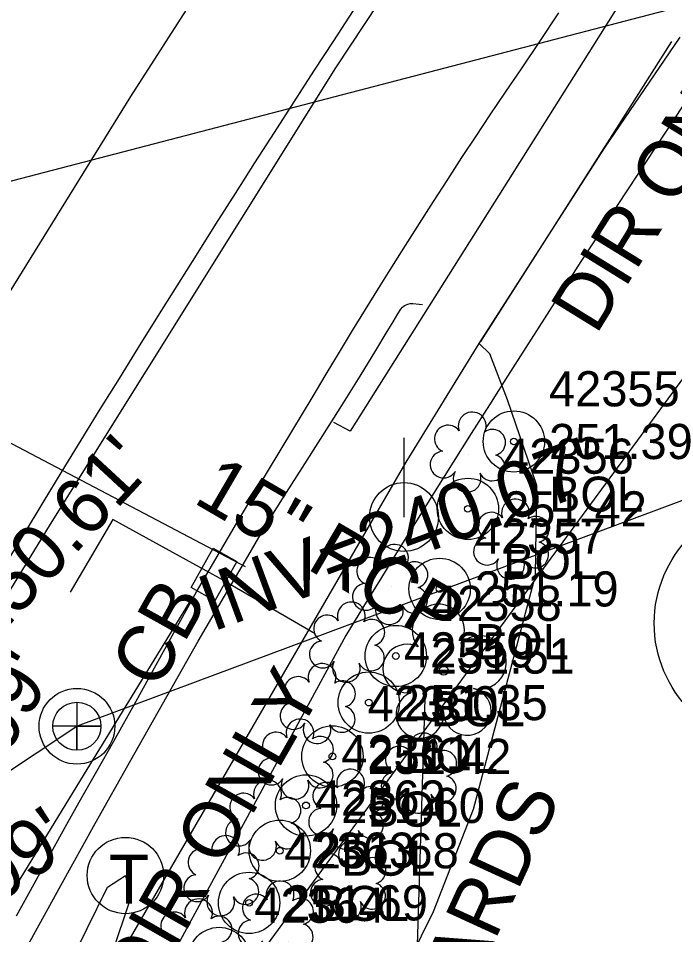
# Model space of a CAD drawing. Extents: x 2100323 to 2109811, y 740376 to 749755.
# Drawn here: x 2106822 to 2106868.7, y 745263.7 to 745328.9 of the extents above; entities that cross this region are included whole.
import ezdxf

# ---------------------------------------------------------------- set-up
doc = ezdxf.new("R2010")
doc.units = 0
for name, color, linetype in [('Exist Horizontal Alignment', 7, 'Continuous'), ('Exist Other Culture Located Object Leader', 7, 'Continuous'), ('Exist Other Culture Located Object Text', 7, 'Continuous'), ('Exist Other Culture Sign CELL', 7, 'Continuous'), ('Exist Other Culture Sign Cogo Comment', 7, 'Continuous'), ('Exist Other Culture Sign Cogo Elevation', 7, 'Continuous'), ('Exist Other Culture Sign Cogo Number', 7, 'Continuous'), ('Exist Property Owner Number CELL', 7, 'Continuous'), ('Exist Right of Way Line', 7, 'Continuous'), ('Exist Roads Curbs', 7, 'Continuous'), ('Exist Roads EOP', 7, 'Continuous'), ('Exist Roads EOP Other', 7, 'Continuous'), ('Exist Roads EOT', 7, 'Continuous'), ('Exist Structure Major Box Culvert or Tunnel Topo', 7, 'Continuous'), ('Exist Structure Minor Catch Basin', 7, 'Continuous'), ('Exist Structure Minor Catch Basin Text', 7, 'Continuous'), ('Exist Structure Minor Catch Basin Top Elevation', 7, 'Continuous'), ('Exist Structure Minor Pipes RCP 15 Inch', 7, 'Continuous'), ('Exist Structure Minor Pipes RCP 15 Inch Invert', 7, 'Continuous'), ('Exist Structure Minor Pipes RCP 15 Inch Leader', 7, 'Continuous'), ('Exist Structure Minor Pipes RCP 15 Inch Text', 7, 'Continuous'), ('Exist Structure Minor Pipes RCP 18 Inch', 7, 'Continuous'), ('Exist Utilities Power Pole CELL', 7, 'Continuous'), ('Exist Utilities Sanitary Sewer Manhole CELL', 7, 'Continuous'), ('Exist Utilities Sanitary Sewer Manhole Text', 7, 'Continuous'), ('Exist Utilities Sanitary Sewer UG Line', 7, 'Continuous'), ('Exist Utilities Sanitary Sewer UG Line Invert Elevation', 7, 'Continuous'), ('Exist Utilities Telephone Manhole CELL', 7, 'Continuous'), ('Exist Utilities Telephone UG Conduit SUE LOS B', 7, 'Continuous'), ('Exist Vegetation Shrub CELL', 7, 'Continuous'), ('Exist Vegetation Tree CELL', 7, 'Continuous')]:
    doc.layers.add(name, color=color, linetype=linetype)

msp = doc.modelspace()

# ---------------------------------------------------------------- linework, layer by layer
at = {"layer": 'Exist Horizontal Alignment'}
msp.add_arc((2107930.929, 744620.991), 1295.876, 134.633612, 149.260911, dxfattribs=at)
at = {"layer": 'Exist Other Culture Located Object Leader'}
msp.add_line((2106850.975, 745281.23), (2106850.375, 745262.051), dxfattribs=at)
at = {"layer": 'Exist Other Culture Sign CELL'}
for centre, radius in [((2106857.269, 745298.768), 2.18), ((2106857.269, 745298.768), 0.24), ((2106854.002, 745293.974), 2.18), ((2106854.002, 745293.974), 0.24), ((2106851.994, 745288.279), 2.18), ((2106851.994, 745288.279), 0.24), ((2106848.877, 745283.506), 2.18), ((2106848.877, 745283.506), 0.24), ((2106846.953, 745280.191), 2.18), ((2106846.953, 745280.191), 0.24), ((2106844.367, 745276.362), 2.18), ((2106844.367, 745276.362), 0.24), ((2106842.49, 745272.875), 2.18), ((2106842.49, 745272.875), 0.24), ((2106840.625, 745269.651), 2.18), ((2106840.625, 745269.651), 0.24), ((2106838.442, 745265.943), 2.18), ((2106838.442, 745265.943), 0.24), ((2106836.314, 745262.023), 2.18)]:
    msp.add_circle(centre, radius, dxfattribs=at)
at = {"layer": 'Exist Property Owner Number CELL'}
msp.add_circle((2106876, 745285.833), 8.75, dxfattribs=at)
at = {"layer": 'Exist Right of Way Line'}
msp.add_line((2106845.32, 745284.968), (2106786.086, 745175.973), dxfattribs=at)
msp.add_arc((2107930.929, 744620.991), 1272.561, 134.633612, 148.549339, dxfattribs=at)
at = {"layer": 'Exist Roads Curbs'}
msp.add_lwpolyline([(2106822.616, 745262.753), (2106825.063, 745267.187), (2106827.502, 745271.589), (2106830.03, 745276.106), (2106832.587, 745280.636), (2106834.825, 745284.559), (2106836.687, 745287.771), (2106838.178, 745290.311), (2106839.307, 745292.218), (2106840.141, 745293.604), (2106841.095, 745295.134), (2106842.238, 745296.92), (2106843.524, 745298.929), (2106844.91, 745301.128), (2106846.337, 745303.421), (2106847.452, 745305.232), (2106848.197, 745306.465), (2106848.684, 745307.285), (2106849.026, 745307.854), (2106849.245, 745308.194), (2106849.356, 745308.318), (2106849.475, 745308.418), (2106849.603, 745308.493), (2106849.739, 745308.545), (2106849.895, 745308.575), (2106850.082, 745308.585), (2106850.547, 745308.548), (2106850.775, 745308.509)], dxfattribs=at)
at = {"layer": 'Exist Roads EOP'}
msp.add_lwpolyline([(2106821.911, 745265.016), (2106823.157, 745267.307), (2106824.338, 745269.482), (2106825.474, 745271.543), (2106826.564, 745273.489), (2106827.607, 745275.322), (2106828.816, 745277.45), (2106830.403, 745280.282), (2106832.369, 745283.82), (2106834.712, 745288.063), (2106837.537, 745292.938), (2106839.753, 745296.617), (2106841.546, 745299.599), (2106842.918, 745301.884), (2106843.92, 745303.555), (2106844.863, 745305.117), (2106845.799, 745306.655), (2106846.729, 745308.167), (2106847.656, 745309.661), (2106848.601, 745311.173), (2106849.567, 745312.71), (2106850.554, 745314.273), (2106851.56, 745315.854), (2106852.568, 745317.419), (2106853.574, 745318.962), (2106854.58, 745320.483), (2106855.595, 745321.999), (2106856.683, 745323.62), (2106857.854, 745325.365), (2106859.109, 745327.232), (2106860.469, 745329.255)], dxfattribs=at)
at = {"layer": 'Exist Roads EOP Other'}
msp.add_line((2106867.838, 745334.785), (2106851.237, 745308.43), dxfattribs=at)
for points in [[(2106854.806, 745305.733), (2106863.723, 745319.639), (2106869.087, 745327.528)], [(2106854.92, 745305.881), (2106858.972, 745312.238), (2106864.752, 745321.323), (2106868.501, 745327.237)], [(2106851.237, 745308.43), (2106845.628, 745299.505), (2106844.458, 745300.128)], [(2106792.502, 745195.936), (2106799.989, 745209.408), (2106809.157, 745225.665), (2106829.576, 745262.721), (2106849.608, 745297.307), (2106854.806, 745305.733)], [(2106792.502, 745195.936), (2106796.571, 745194.678), (2106800.227, 745194.932), (2106803.999, 745195.929), (2106806.515, 745197.317), (2106810.013, 745200.745), (2106817.17, 745210.075), (2106822.24, 745216.662), (2106828.905, 745224.698), (2106836.693, 745236.244), (2106840.882, 745244.374), (2106848.138, 745258.401), (2106851.565, 745265.33), (2106854.398, 745272.6), (2106858.803, 745289.223), (2106858.894, 745295.635), (2106856.812, 745301.739), (2106855.562, 745305.011), (2106854.806, 745305.733)]]:
    msp.add_lwpolyline(points, dxfattribs=at)
at = {"layer": 'Exist Roads EOT'}
for points in [[(2107115.52, 745646.13), (2107085.25, 745619.728), (2107056.266, 745593.369), (2107029.459, 745568.199), (2107001.371, 745540.406), (2106972.821, 745510.464), (2106947.651, 745482.348), (2106921.026, 745450.632), (2106898.64, 745422.232), (2106875.175, 745390.854), (2106851.933, 745357.493), (2106830.01, 745323.32), (2106811.995, 745294.231), (2106794.33, 745265.085), (2106772.965, 745229.753), (2106752.243, 745195.762), (2106733.19, 745163.504), (2106712.12, 745128.268), (2106691.295, 745093.684), (2106671.269, 745059.677)], [(2107122.009, 745636.806), (2107092.126, 745611.112), (2107063.411, 745584.705), (2107040.048, 745562.852), (2107012.094, 745535.272), (2106986.765, 745508.894), (2106959.821, 745479.203), (2106934.739, 745449.605), (2106910.828, 745419.866), (2106886.618, 745387.342), (2106866.142, 745357.969), (2106844.6, 745325.345), (2106824.291, 745292.885), (2106804.809, 745260.976), (2106781.77, 745223.134), (2106763.744, 745193.239), (2106744.327, 745160.917), (2106722.676, 745124.614), (2106701.771, 745089.272), (2106681.337, 745055.082)], [(2106834.181, 745287.314), (2106826.456, 745274.706), (2106818.929, 745262.384), (2106811.309, 745249.819), (2106803.155, 745236.45), (2106795.651, 745224.217), (2106787.112, 745210.009), (2106780.206, 745198.634), (2106772.566, 745185.715), (2106765.127, 745173.508), (2106757.396, 745160.512), (2106741.821, 745134.362), (2106733.956, 745121.382), (2106726.608, 745109.014), (2106718.771, 745095.838), (2106711.337, 745083.466), (2106703.469, 745070.417)]]:
    msp.add_lwpolyline(points, dxfattribs=at)
at = {"layer": 'Exist Structure Major Box Culvert or Tunnel Topo'}
msp.add_line((2106640.594, 745270.109), (2106884.723, 745333.783), dxfattribs=at)
at = {"layer": 'Exist Structure Minor Catch Basin'}
msp.add_lwpolyline([(2106834.315, 745288.389), (2106835.886, 745291.176), (2106837.569, 745290.227), (2106835.998, 745287.44)], close=True, dxfattribs=at)
at = {"layer": 'Exist Structure Minor Catch Basin Top Elevation'}
msp.add_lwpolyline([(2106838.193, 745289.858), (2106821.178, 745298.826), (2106817.923, 745293.786)], dxfattribs=at)
at = {"layer": 'Exist Structure Minor Pipes RCP 15 Inch'}
msp.add_line((2106836.809, 745288.793), (2106843.134, 745285.102), dxfattribs=at)
at = {"layer": 'Exist Structure Minor Pipes RCP 15 Inch Leader'}
msp.add_lwpolyline([(2106836.809, 745288.793), (2106828.748, 745293.229), (2106825.713, 745288.053)], dxfattribs=at)
at = {"layer": 'Exist Structure Minor Pipes RCP 18 Inch'}
msp.add_line((2106765.777, 745162.168), (2106888.039, 745328.804), dxfattribs=at)
at = {"layer": 'Exist Utilities Power Pole CELL'}
for q in [(2106849.459, 745299.018), (2106849.459, 745293.393)]:
    msp.add_line((2106849.459, 745293.393), q, dxfattribs=at)
msp.add_circle((2106849.459, 745293.393), 2.45, dxfattribs=at)
at = {"layer": 'Exist Utilities Sanitary Sewer Manhole CELL'}
msp.add_lwpolyline([(2106826.201, 745280.221), (2106826.201, 745276.796), (2106826.201, 745278.509), (2106827.914, 745278.509), (2106824.488, 745278.509)], dxfattribs=at)
for radius in [2.694, 1.712]:
    msp.add_circle((2106826.201, 745278.509), radius, dxfattribs=at)
at = {"layer": 'Exist Utilities Sanitary Sewer UG Line'}
for p, q in [((2106902.558, 745307.02), (2106826.208, 745278.509)), ((2106619.103, 745141.568), (2106826.194, 745278.509))]:
    msp.add_line(p, q, dxfattribs=at)
at = {"layer": 'Exist Utilities Telephone Manhole CELL'}
msp.add_circle((2106829.649, 745267.889), 2.716, dxfattribs=at)
at = {"layer": 'Exist Utilities Telephone UG Conduit SUE LOS B'}
msp.add_lwpolyline([(2106714.379, 745064.218), (2106726.469, 745085.286), (2106738.605, 745103.713), (2106751.35, 745126.593), (2106763.651, 745148.893), (2106776.144, 745172.469), (2106787.328, 745193.848), (2106799.002, 745216.882), (2106812.338, 745238.878), (2106825.482, 745261.174), (2106828.375, 745267.064), (2106829.646, 745267.888), (2106829.98, 745266.218), (2106826.016, 745254.321), (2106815.84, 745236.007), (2106811.88, 745228.198), (2106810.966, 745227.531)], dxfattribs=at)
at = {"layer": 'Exist Vegetation Shrub CELL'}
for p, q in [((2106854.078, 745297.832), (2106854.078, 745297.832)), ((2106857.164, 745291.639), (2106857.164, 745291.639)), ((2106848.552, 745288.417), (2106848.552, 745288.417)), ((2106845.485, 745284.318), (2106845.485, 745284.318)), ((2106843.407, 745279.943), (2106843.407, 745279.943)), ((2106841.838, 745275.989), (2106841.838, 745275.989)), ((2106850.598, 745274.994), (2106850.598, 745274.994)), ((2106845.435, 745272.422), (2106845.435, 745272.422)), ((2106839.526, 745271.648), (2106839.526, 745271.648)), ((2106836.553, 745267.696), (2106836.553, 745267.696)), ((2106845.568, 745267.363), (2106845.568, 745267.363)), ((2106840.418, 745264.463), (2106840.418, 745264.463))]:
    msp.add_line(p, q, dxfattribs=at)
for centre, radius, start, end in [((2106854.307, 745299.873), 0.99, 334.83907, 200.47174), ((2106852.595, 745298.959), 0.968, 35.89076, 245.42165), ((2106855.75, 745298.701), 0.929, 284.45672, 126.08612), ((2106852.278, 745297.128), 0.955, 95.10992, 327.95341), ((2106855.715, 745296.903), 0.937, 204.99133, 73.46012), ((2106853.95, 745296.149), 0.984, 151.27966, 21.38702), ((2106857.393, 745293.68), 0.99, 334.83907, 200.47174), ((2106855.681, 745292.766), 0.968, 35.89076, 245.42165), ((2106858.836, 745292.508), 0.929, 284.45672, 126.08612), ((2106848.78, 745290.457), 0.99, 334.83907, 200.47174), ((2106855.364, 745290.935), 0.955, 95.10992, 327.95341), ((2106858.801, 745290.71), 0.937, 204.99133, 73.46012), ((2106847.069, 745289.544), 0.968, 35.89076, 245.42165), ((2106850.224, 745289.286), 0.929, 284.45672, 126.08612), ((2106857.035, 745289.956), 0.984, 151.27966, 21.38702), ((2106846.751, 745287.713), 0.955, 95.10992, 327.95341), ((2106850.189, 745287.488), 0.937, 204.99133, 73.46012), ((2106845.714, 745286.358), 0.99, 334.83907, 200.47174), ((2106848.423, 745286.733), 0.984, 151.27966, 21.38702), ((2106844.002, 745285.445), 0.968, 35.89076, 245.42165), ((2106847.157, 745285.187), 0.929, 284.45672, 126.08612), ((2106843.685, 745283.613), 0.955, 95.10992, 327.95341), ((2106847.122, 745283.389), 0.937, 204.99133, 73.46012), ((2106843.636, 745281.984), 0.99, 334.83907, 200.47174), ((2106845.357, 745282.634), 0.984, 151.27966, 21.38702), ((2106841.924, 745281.07), 0.968, 35.89076, 245.42165), ((2106845.079, 745280.812), 0.929, 284.45672, 126.08612), ((2106841.607, 745279.239), 0.955, 95.10992, 327.95341), ((2106845.044, 745279.014), 0.937, 204.99133, 73.46012), ((2106842.067, 745278.03), 0.99, 334.83907, 200.47174), ((2106843.279, 745278.26), 0.984, 151.27966, 21.38702), ((2106840.355, 745277.116), 0.968, 35.89076, 245.42165), ((2106843.51, 745276.858), 0.929, 284.45672, 126.08612), ((2106850.827, 745277.035), 0.99, 334.83907, 200.47174), ((2106849.115, 745276.121), 0.968, 35.89076, 245.42165), ((2106852.27, 745275.863), 0.929, 284.45672, 126.08612), ((2106840.038, 745275.285), 0.955, 95.10992, 327.95341), ((2106843.475, 745275.06), 0.937, 204.99133, 73.46012), ((2106845.664, 745274.462), 0.99, 334.83907, 200.47174), ((2106848.798, 745274.29), 0.955, 95.10992, 327.95341), ((2106839.755, 745273.689), 0.99, 334.83907, 200.47174), ((2106841.709, 745274.305), 0.984, 151.27966, 21.38702), ((2106843.952, 745273.549), 0.968, 35.89076, 245.42165), ((2106852.235, 745274.065), 0.937, 204.99133, 73.46012), ((2106847.107, 745273.291), 0.929, 284.45672, 126.08612), ((2106838.043, 745272.775), 0.968, 35.89076, 245.42165), ((2106841.198, 745272.517), 0.929, 284.45672, 126.08612), ((2106850.47, 745273.311), 0.984, 151.27966, 21.38702), ((2106843.635, 745271.718), 0.955, 95.10992, 327.95341), ((2106837.726, 745270.944), 0.955, 95.10992, 327.95341), ((2106847.072, 745271.493), 0.937, 204.99133, 73.46012), ((2106841.163, 745270.719), 0.937, 204.99133, 73.46012), ((2106836.782, 745269.737), 0.99, 334.83907, 200.47174), ((2106845.307, 745270.738), 0.984, 151.27966, 21.38702), ((2106839.398, 745269.965), 0.984, 151.27966, 21.38702), ((2106845.797, 745269.403), 0.99, 334.83907, 200.47174), ((2106835.071, 745268.823), 0.968, 35.89076, 245.42165), ((2106838.225, 745268.565), 0.929, 284.45672, 126.08612), ((2106844.086, 745268.49), 0.968, 35.89076, 245.42165), ((2106847.24, 745268.232), 0.929, 284.45672, 126.08612), ((2106834.753, 745266.992), 0.955, 95.10992, 327.95341), ((2106838.19, 745266.767), 0.937, 204.99133, 73.46012), ((2106840.647, 745266.503), 0.99, 334.83907, 200.47174), ((2106843.768, 745266.658), 0.955, 95.10992, 327.95341), ((2106847.205, 745266.434), 0.937, 204.99133, 73.46012), ((2106834.851, 745265.235), 0.99, 334.83907, 200.47174), ((2106836.425, 745266.012), 0.984, 151.27966, 21.38702), ((2106838.936, 745265.59), 0.968, 35.89076, 245.42165), ((2106842.09, 745265.332), 0.929, 284.45672, 126.08612), ((2106845.44, 745265.679), 0.984, 151.27966, 21.38702), ((2106833.14, 745264.321), 0.968, 35.89076, 245.42165), ((2106836.294, 745264.063), 0.929, 284.45672, 126.08612), ((2106838.618, 745263.758), 0.955, 95.10992, 327.95341), ((2106842.055, 745263.534), 0.937, 204.99133, 73.46012)]:
    msp.add_arc(centre, radius, start, end, dxfattribs=at)
at = {"layer": 'Exist Vegetation Tree CELL'}
msp.add_line((2106852.286, 745282.464), (2106852.286, 745282.464), dxfattribs=at)
msp.add_circle((2106852.286, 745282.464), 0.326, dxfattribs=at)
for centre, radius, start, end in [((2106851.901, 745285.337), 1.856, 330.16508, 219.71335), ((2106854.835, 745283.052), 1.899, 257.1011, 134.19993), ((2106849.68, 745282.617), 1.727, 62.66361, 279.3457), ((2106853.959, 745279.564), 1.698, 181.28216, 74.55999), ((2106850.582, 745279.343), 1.689, 111.56708, 6.23104)]:
    msp.add_arc(centre, radius, start, end, dxfattribs=at)

# ---------------------------------------------------------------- texts
at = {"layer": 'Exist Other Culture Located Object Text'}
msp.add_text('BOLLARDS', height=4, rotation=65.35122, dxfattribs=at).set_placement((2106848.731, 745247.544))
at = {"layer": 'Exist Other Culture Sign Cogo Comment'}
for p in [(2106859.769, 745293.768), (2106856.502, 745288.974), (2106854.494, 745283.279), (2106851.377, 745278.506), (2106849.453, 745275.191), (2106846.867, 745271.362), (2106844.99, 745267.875), (2106843.125, 745264.651)]:
    msp.add_text('BOL', height=2.5, dxfattribs=at).set_placement(p)
at = {"layer": 'Exist Other Culture Sign Cogo Elevation'}
for s, p in [('251.39', (2106859.769, 745297.518)), ('251.42', (2106856.502, 745292.724)), ('251.19', (2106854.494, 745287.029)), ('251.51', (2106851.377, 745282.256)), ('251.35', (2106849.453, 745278.941)), ('251.42', (2106846.867, 745275.112)), ('251.60', (2106844.99, 745271.625)), ('251.68', (2106843.125, 745268.401)), ('251.69', (2106840.942, 745264.693))]:
    msp.add_text(s, height=2.5, dxfattribs=at).set_placement(p)
at = {"layer": 'Exist Other Culture Sign Cogo Number'}
for s, p in [('42355', (2106859.769, 745301.268)), ('42356', (2106856.502, 745296.474)), ('42357', (2106854.494, 745290.779)), ('42358', (2106851.377, 745286.006)), ('42359', (2106849.453, 745282.691)), ('42360', (2106846.867, 745278.862)), ('42361', (2106844.99, 745275.375)), ('42362', (2106843.125, 745272.151)), ('42363', (2106840.942, 745268.443)), ('42364', (2106838.814, 745264.524))]:
    msp.add_text(s, height=2.5, dxfattribs=at).set_placement(p)
at = {"layer": 'Exist Structure Minor Catch Basin Text'}
msp.add_text('CB', height=4, rotation=60.85598, dxfattribs=at).set_placement((2106831.925, 745280.959))
at = {"layer": 'Exist Structure Minor Pipes RCP 15 Inch Invert'}
for s, rotation, p in [('DIR ONLY', 58.29488, (2106863.115, 745306.283)), ("INV=247.99'", 59.61733, (2106809.828, 745257.005)), ('DIR ONLY', 60.27383, (2106831.207, 745259.083))]:
    msp.add_text(s, height=4, rotation=rotation, dxfattribs=at).set_placement(p)
at = {"layer": 'Exist Structure Minor Pipes RCP 15 Inch Text'}
msp.add_text('15" RCP', height=4, rotation=329.72993, dxfattribs=at).set_placement((2106834.377, 745294.471))
at = {"layer": 'Exist Utilities Sanitary Sewer Manhole Text'}
msp.add_text("TOP=250.61'", height=4, rotation=47.20358, dxfattribs=at).set_placement((2106810.312, 745273.696))
at = {"layer": 'Exist Utilities Sanitary Sewer UG Line Invert Elevation'}
for s, rotation, p in [("INV=240.07'", 20.29439, (2106835.825, 745285.209)), ("INV=240.09'", 35.00911, (2106802.029, 745252.842))]:
    msp.add_text(s, height=4, rotation=rotation, dxfattribs=at).set_placement(p)
at = {"layer": 'Exist Utilities Telephone Manhole CELL'}
msp.add_text('T', height=3.5, dxfattribs=at).set_placement((2106828.474, 745265.883))

doc.saveas('drawing.dxf')
